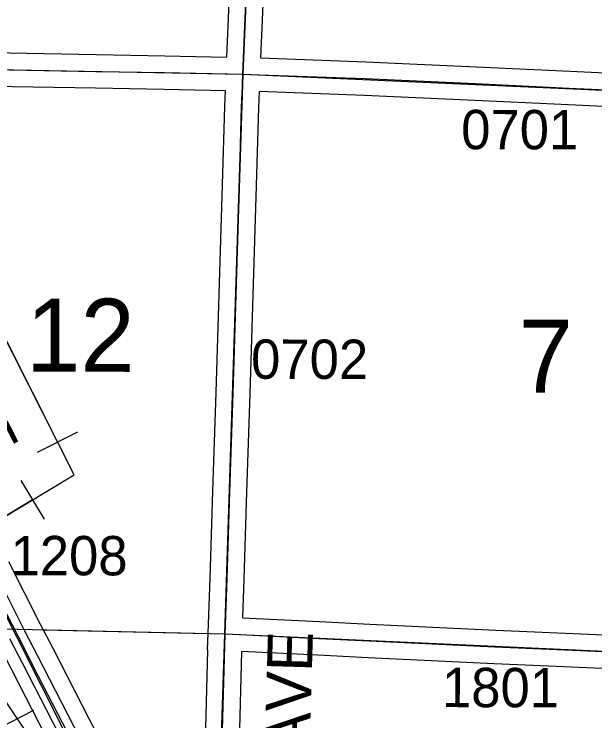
# Model space of a CAD drawing. Extents: x -157.2 to -99.3, y 12.2 to 46.2.
# Drawn here: x -141.339 to -140.306, y 20.895 to 22.152 of the extents above; entities that cross this region are included whole.
import ezdxf

# ---------------------------------------------------------------- set-up
doc = ezdxf.new("R2010")
doc.units = 0
for name, color, linetype in [('tdCoPipe', 7, 'Continuous'), ('tdCoPipe1', 7, 'Continuous'), ('tdCoRRCL', 7, 'Continuous'), ('tdCoSecRdNmbr', 7, 'Continuous'), ('tdCoSecRdTxt', 7, 'Continuous'), ('tdCoSecRteBand', 7, 'Continuous'), ('tdCoSecRteCL', 7, 'Continuous'), ('tdCoSectLine', 7, 'Continuous'), ('tdCoSectLinePart', 7, 'Continuous'), ('tdCoSectNmbr', 7, 'Continuous'), ('tdCoSurfAsphalt', 7, 'Continuous'), ('tdCoSurfGravel', 7, 'Continuous'), ('tdCoTwpBndryShd', 7, 'Continuous')]:
    doc.layers.add(name, color=color, linetype=linetype)

msp = doc.modelspace()

# ---------------------------------------------------------------- linework, layer by layer
at = {"layer": 'tdCoPipe'}
for p, q in [((-141.2979, 21.3731), (-141.226, 21.4095)), ((-141.3273, 21.323), (-141.286, 21.254))]:
    msp.add_line(p, q, dxfattribs=at)
for points in [[(-140.7939, 17.0158), (-140.771, 17.5856), (-141.3809, 20.7773), (-141.4061, 21.2289), (-141.2323, 21.3329), (-141.6198, 22.0977), (-141.6066, 22.6198), (-141.8066, 22.8738), (-141.7898, 23.3819), (-141.8432, 23.4016), (-141.8037, 25.2014)], [(-141.2153, 16.938), (-140.9814, 20.3752), (-141.4436, 21.0626), (-141.5868, 21.3985), (-141.9847, 21.8504), (-142.4211, 22.4672), (-142.8261, 23.0072), (-142.8339, 23.1351), (-143.0775, 23.1591), (-143.0801, 23.5043)], [(-141.398, 21.6599), (-141.2619, 21.3913)], [(-141.3066, 21.2885), (-141.4061, 21.2289), (-141.3958, 21.0441)]]:
    msp.add_lwpolyline(points, dxfattribs=at)
at = {"layer": 'tdCoPipe1'}
msp.add_line((-141.3756, 20.878), (-141.3042, 20.9145), dxfattribs=at)
at = {"layer": 'tdCoRRCL'}
for points in [[(-140.3534, 19.0604), (-140.4681, 19.2829), (-140.5829, 19.5046), (-140.6971, 19.7279), (-140.8098, 19.9493), (-140.9255, 20.1719), (-141.0398, 20.3943), (-141.2681, 20.839), (-141.3823, 21.0614), (-141.4969, 21.2842), (-141.612, 21.5059), (-141.7254, 21.729), (-141.84, 21.9507), (-141.9544, 22.1731), (-142.0685, 22.3954), (-142.1832, 22.6177), (-142.2973, 22.84), (-142.4116, 23.0627), (-142.526, 23.2846), (-142.6235, 23.5158), (-142.7365, 23.738), (-142.8687, 23.9514), (-142.984, 24.1736), (-143.0984, 24.3958)], [(-140.1996, 18.8285), (-140.5577, 19.5193), (-140.9523, 20.3029), (-141.116, 20.6115), (-141.6842, 21.7387), (-142.5552, 23.4113), (-142.5792, 23.4515)], [(-141.2361, 20.8584), (-141.2958, 20.9745), (-141.3323, 21.0458), (-141.3816, 21.1413), (-141.4274, 21.2304), (-141.4691, 21.3114), (-141.504, 21.3795), (-141.527, 21.4246), (-141.5672, 21.5017), (-141.6007, 21.5675), (-141.6586, 21.6797), (-141.6946, 21.7511), (-141.6948, 21.7515), (-141.7462, 21.8498), (-141.7879, 21.9316), (-141.8293, 22.0118), (-141.8788, 22.108), (-141.9266, 22.2008)]]:
    msp.add_lwpolyline(points, dxfattribs=at)
at = {"layer": 'tdCoSecRteBand'}
for points in [[(-141.93, 22.3068), (-141.8354, 22.1249), (-141.8353, 22.1248), (-141.8353, 22.1247), (-141.8242, 22.103), (-141.8188, 22.0924), (-141.8068, 22.0921), (-141.7692, 22.0915), (-141.7692, 22.0915), (-141.7692, 22.0915), (-141.5618, 22.0876), (-141.5618, 22.0876), (-141.5617, 22.0876), (-141.379, 22.0839), (-141.1932, 22.0804), (-141.0714, 22.0784), (-141.0713, 22.0784), (-141.0712, 22.0784), (-140.9608, 22.076)], [(-140.9608, 22.076), (-140.9607, 22.0766), (-140.9578, 22.145), (-140.9512, 22.3077)], [(-140.8912, 22.3052), (-140.8979, 22.1425), (-140.8979, 22.1425), (-140.8979, 22.1424), (-140.9008, 22.0747), (-140.7139, 22.0676), (-140.7138, 22.0676), (-140.7137, 22.0676), (-140.5171, 22.0587), (-140.5171, 22.0587), (-140.517, 22.0587), (-140.3504, 22.0508), (-140.126, 22.0404)], [(-140.999, 20.8592), (-140.9948, 21.0213), (-140.9948, 21.0213), (-140.9948, 21.022), (-140.9955, 21.022), (-140.9938, 21.0516), (-140.9904, 21.1494), (-140.9857, 21.3039), (-140.9857, 21.304), (-140.9857, 21.304), (-140.9798, 21.4793), (-140.9744, 21.6541), (-140.9689, 21.8294), (-140.9645, 21.9882), (-140.9645, 21.9884), (-140.9645, 21.9886), (-140.9633, 22.016), (-141.0724, 22.0184), (-141.1942, 22.0204), (-141.1942, 22.0204), (-141.1942, 22.0204), (-141.3802, 22.0239)], [(-140.1287, 21.9805), (-140.3531, 21.9908), (-140.3532, 21.9908), (-140.3532, 21.9908), (-140.5199, 21.9987), (-140.7163, 22.0076), (-140.9033, 22.0147), (-140.9045, 21.9863), (-140.909, 21.8277), (-140.909, 21.8277), (-140.909, 21.8276), (-140.9144, 21.6523), (-140.9144, 21.6523), (-140.9198, 21.4774), (-140.9198, 21.4774), (-140.9198, 21.4774), (-140.9257, 21.3021), (-140.9304, 21.1475), (-140.9304, 21.1474), (-140.9304, 21.1474), (-140.9328, 21.0792), (-140.9328, 21.0785), (-140.7959, 21.072), (-140.7958, 21.072), (-140.7958, 21.072), (-140.7066, 21.0675), (-140.4825, 21.0569), (-140.2626, 21.0473)], [(-141.3492, 21.1786), (-141.2935, 21.0688), (-141.271, 21.0259), (-141.2709, 21.0258), (-141.2708, 21.0256), (-141.2058, 20.8987), (-141.1723, 20.8347)], [(-141.2591, 20.8712), (-141.3241, 20.9981), (-141.3468, 21.0411)], [(-140.2653, 20.9874), (-140.4852, 20.997), (-140.4852, 20.997), (-140.4853, 20.997), (-140.7094, 21.0076), (-140.7095, 21.0076), (-140.7095, 21.0076), (-140.7988, 21.012), (-140.9348, 21.0185), (-140.939, 20.8574)]]:
    msp.add_lwpolyline(points, dxfattribs=at)
at = {"layer": 'tdCoSecRteCL'}
for points in [[(-140.932, 22.0454), (-140.9278, 22.1437), (-140.9212, 22.3065), (-140.9138, 22.4717), (-140.9069, 22.6451), (-140.8995, 22.8036), (-140.8931, 22.9575), (-140.8913, 23.0263)], [(-141.8373, 22.0627), (-141.7698, 22.0615), (-141.5624, 22.0576), (-141.3796, 22.0539), (-141.1937, 22.0504), (-141.0719, 22.0484), (-140.932, 22.0454)], [(-140.9638, 21.0502), (-140.9604, 21.1484), (-140.9557, 21.303), (-140.9498, 21.4784), (-140.9444, 21.6532), (-140.9389, 21.8286), (-140.9345, 21.9874), (-140.932, 22.0454)], [(-140.932, 22.0454), (-140.9034, 22.0447), (-140.715, 22.0376), (-140.5185, 22.0287), (-140.3518, 22.0208), (-140.1274, 22.0105), (-139.9823, 22.0038), (-139.9442, 22.0015)], [(-140.986, 20.4066), (-141.0107, 20.4544), (-141.0546, 20.5399), (-141.0941, 20.6159), (-141.1412, 20.7086), (-141.1989, 20.8208), (-141.2324, 20.8849), (-141.2975, 21.0119), (-141.3202, 21.0551), (-141.3759, 21.1651), (-141.4065, 21.2245), (-141.4322, 21.2741), (-141.456, 21.3208)], [(-140.986, 20.4066), (-140.9831, 20.4194), (-140.9799, 20.5272), (-140.9745, 20.6651), (-140.9742, 20.6848), (-140.9717, 20.7948), (-140.969, 20.8582), (-140.9646, 21.0281), (-140.9638, 21.0502)], [(-140.9638, 21.0502), (-140.9374, 21.0487), (-140.7973, 21.042), (-140.708, 21.0376), (-140.4839, 21.027), (-140.2639, 21.0173), (-140.0937, 21.0092), (-139.9768, 21.0049)]]:
    msp.add_lwpolyline(points, dxfattribs=at)
at = {"layer": 'tdCoSectLine'}
for points in [[(-140.9324, 22.0454), (-140.8917, 23.0263)], [(-141.9351, 22.0648), (-140.9324, 22.0454)], [(-140.9642, 21.0502), (-140.9324, 22.0454)], [(-140.9324, 22.0454), (-139.9446, 22.0015)], [(-141.967, 21.0729), (-140.9642, 21.0502)], [(-140.9973, 20.0552), (-140.9642, 21.0502)], [(-140.9642, 21.0502), (-139.9772, 21.0049)]]:
    msp.add_lwpolyline(points, dxfattribs=at)
at = {"layer": 'tdCoSectLinePart'}
msp.add_lwpolyline([(-141.2875, 21.0575), (-140.9941, 21.0509)], dxfattribs=at)
at = {"layer": 'tdCoSurfAsphalt'}
msp.add_lwpolyline([(-141.2324, 20.8849), (-141.2975, 21.0119), (-141.3202, 21.0551), (-141.3759, 21.1651), (-141.4065, 21.2245), (-141.4322, 21.2741), (-141.456, 21.3208), (-141.4714, 21.351), (-141.5446, 21.4928), (-141.5786, 21.5577), (-141.6361, 21.6699), (-141.6997, 21.7939), (-141.7182, 21.8309), (-141.7772, 21.9446), (-141.8373, 22.0627), (-141.862, 22.1111), (-141.9567, 22.293)], dxfattribs=at)
at = {"layer": 'tdCoSurfGravel'}
for points in [[(-140.986, 20.4066), (-140.9831, 20.4194), (-140.9799, 20.5272), (-140.9745, 20.6651), (-140.9742, 20.6848), (-140.9717, 20.7948), (-140.969, 20.8582), (-140.9646, 21.0281), (-140.9638, 21.0502), (-140.9604, 21.1484), (-140.9557, 21.303), (-140.9498, 21.4784), (-140.9444, 21.6532), (-140.9389, 21.8286), (-140.9345, 21.9874), (-140.932, 22.0454), (-140.9278, 22.1437), (-140.9212, 22.3065), (-140.9138, 22.4717), (-140.9069, 22.6451), (-140.8995, 22.8036), (-140.8931, 22.9575), (-140.8913, 23.0263)], [(-141.8373, 22.0627), (-141.7698, 22.0615), (-141.5624, 22.0576), (-141.3796, 22.0539), (-141.1937, 22.0504), (-141.0719, 22.0484), (-140.932, 22.0454)], [(-140.932, 22.0454), (-140.932, 22.0454), (-140.9034, 22.0447), (-140.715, 22.0376), (-140.5185, 22.0287), (-140.3518, 22.0208), (-140.1274, 22.0105), (-139.9823, 22.0038), (-139.9442, 22.0015), (-139.8852, 21.9979), (-139.7158, 21.9927), (-139.5256, 21.9873), (-139.4139, 21.9828), (-139.2581, 21.9779), (-139.0401, 21.9695), (-138.944, 21.9655), (-138.8529, 21.9616), (-138.6549, 21.951), (-138.4736, 21.9409), (-138.3118, 21.9333), (-138.1407, 21.9239), (-137.9979, 21.9155), (-137.9621, 21.9135), (-137.9525, 21.9133)], [(-140.9638, 21.0502), (-140.9374, 21.0487), (-140.7973, 21.042), (-140.708, 21.0376), (-140.4839, 21.027), (-140.2639, 21.0173), (-140.0937, 21.0092), (-139.9768, 21.0049), (-139.8523, 21.0003), (-139.6521, 20.9937), (-139.4856, 20.9882), (-139.3352, 20.9833), (-139.1862, 20.9781), (-138.9823, 20.9715), (-138.8819, 20.9673), (-138.7672, 20.9621), (-138.6733, 20.9564), (-138.4942, 20.9471), (-138.3371, 20.9382), (-138.163, 20.9283), (-138.0388, 20.9209), (-137.9913, 20.919)]]:
    msp.add_lwpolyline(points, dxfattribs=at)
at = {"layer": 'tdCoTwpBndryShd'}
msp.add_lwpolyline([(-140.5574, 35.0411), (-140.6069, 34.0205), (-140.6476, 33.0243), (-140.68, 32.0266), (-140.7194, 31.0261), (-140.7542, 30.0172), (-140.7866, 29.0316), (-140.7992, 28.0152), (-140.8137, 27.0113), (-140.8321, 26.0183), (-140.8465, 25.0216), (-140.872, 24.0239), (-140.8917, 23.0263), (-140.9324, 22.0454), (-140.9642, 21.0502), (-140.9973, 20.0552), (-141.0197, 19.061), (-141.0567, 18.0706), (-141.0904, 17.0763)], dxfattribs=at)

# ---------------------------------------------------------------- texts
at = {"layer": 'tdCoSecRdNmbr'}
for s, rotation, p in [('0701', 359.8935, (-140.5441, 21.9122)), ('0702', 359.8931, (-140.9178, 21.5038)), ('1208', 359.8921, (-141.3457, 21.1545)), ('1801', 359.8935, (-140.5783, 20.9198))]:
    msp.add_text(s, height=0.07, rotation=rotation, dxfattribs=at).set_placement(p)
at = {"layer": 'tdCoSecRdTxt'}
for s, rotation, p in [('OLD HWY 75', 297.0576, (-141.6938, 21.9252)), ('CHARLES AVE', 88.3004, (-140.8298, 20.3043))]:
    msp.add_text(s, height=0.08, rotation=rotation, dxfattribs=at).set_placement(p)
at = {"layer": 'tdCoSectNmbr'}
for s, rotation, p in [('12', 359.8921, (-141.3181, 21.5165)), ('7', 359.8935, (-140.4422, 21.479))]:
    msp.add_text(s, height=0.13, rotation=rotation, dxfattribs=at).set_placement(p)

doc.saveas('drawing.dxf')
